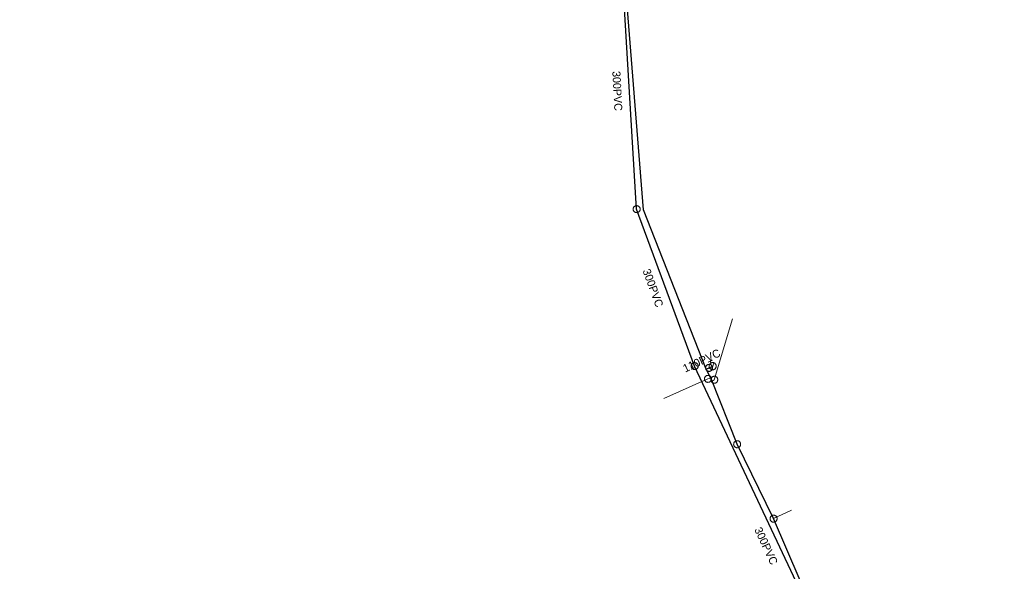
# Model space of a CAD drawing. Extents: x -741806 to -738704, y -1059275 to -1055387.
# Drawn here: x -740662.6 to -740539.1, y -1057122.5 to -1057053.7 of the extents above; entities that cross this region are included whole.
import ezdxf

# ---------------------------------------------------------------- set-up
doc = ezdxf.new("R2010")
doc.units = 0
doc.header["$LTSCALE"] = 0.4
for name, color, linetype, lineweight in [('2', 7, 'Continuous', 25), ('21', 7, 'Continuous', 13), ('3', 7, 'Continuous', 13), ('50', 7, 'Continuous', 13), ('51', 7, 'Continuous', 13), ('52', 7, 'Continuous', 25)]:
    doc.layers.add(name, color=color, linetype=linetype, lineweight=lineweight)
doc.layers.add('5', color=7, linetype='Continuous')
doc.layers.add('53', color=7, linetype='Continuous')

msp = doc.modelspace()

# ---------------------------------------------------------------- linework, layer by layer
at = {"layer": '2'}
for p, q in [((-740585.493, -1057077.328), (-740587.239, -1057048.635)), ((-740578.243, -1057096.926), (-740585.493, -1057077.328)), ((-740557.252, -1057141.476), (-740578.243, -1057096.926))]:
    msp.add_line(p, q, dxfattribs=at)
at = {"layer": '21'}
msp.add_line((-740568.379, -1057115.976), (-740566.124, -1057114.906), dxfattribs=at)
for points in [[(-740576.076, -1057098.814), (-740575.793, -1057098.631), (-740573.526, -1057091.03)], [(-740576.256, -1057098.413), (-740576.581, -1057098.52), (-740582.079, -1057100.963)]]:
    msp.add_lwpolyline(points, dxfattribs=at)
at = {"layer": '3'}
for points in [[(-740585.644, -1057076.917), (-740585.685, -1057076.935), (-740585.725, -1057076.957), (-740585.763, -1057076.984), (-740585.797, -1057077.014), (-740585.828, -1057077.047), (-740585.856, -1057077.084), (-740585.879, -1057077.124), (-740585.898, -1057077.165), (-740585.912, -1057077.209), (-740585.923, -1057077.253), (-740585.928, -1057077.299), (-740585.929, -1057077.345), (-740585.924, -1057077.39), (-740585.916, -1057077.435), (-740585.902, -1057077.479), (-740585.884, -1057077.521), (-740585.861, -1057077.561), (-740585.835, -1057077.598), (-740585.804, -1057077.633), (-740585.771, -1057077.664), (-740585.734, -1057077.691), (-740585.696, -1057077.714), (-740585.653, -1057077.733), (-740585.61, -1057077.749), (-740585.565, -1057077.758), (-740585.52, -1057077.763), (-740585.474, -1057077.764), (-740585.428, -1057077.76), (-740585.383, -1057077.751), (-740585.339, -1057077.737), (-740585.298, -1057077.719), (-740585.258, -1057077.697), (-740585.22, -1057077.67), (-740585.186, -1057077.639), (-740585.155, -1057077.607), (-740585.127, -1057077.57), (-740585.104, -1057077.53), (-740585.085, -1057077.488), (-740585.071, -1057077.446), (-740585.061, -1057077.401), (-740585.055, -1057077.355), (-740585.054, -1057077.309), (-740585.058, -1057077.264), (-740585.067, -1057077.219), (-740585.081, -1057077.175), (-740585.099, -1057077.133), (-740585.121, -1057077.093), (-740585.148, -1057077.056), (-740585.179, -1057077.022), (-740585.213, -1057076.99), (-740585.249, -1057076.963), (-740585.288, -1057076.939), (-740585.33, -1057076.921), (-740585.373, -1057076.906), (-740585.418, -1057076.896), (-740585.464, -1057076.89), (-740585.509, -1057076.89), (-740585.555, -1057076.894), (-740585.6, -1057076.903), (-740585.643, -1057076.916)], [(-740578.429, -1057096.529), (-740578.468, -1057096.551), (-740578.506, -1057096.576), (-740578.541, -1057096.607), (-740578.573, -1057096.639), (-740578.601, -1057096.675), (-740578.625, -1057096.715), (-740578.645, -1057096.756), (-740578.661, -1057096.799), (-740578.671, -1057096.843), (-740578.677, -1057096.888), (-740578.679, -1057096.934), (-740578.676, -1057096.98), (-740578.667, -1057097.025), (-740578.655, -1057097.069), (-740578.637, -1057097.112), (-740578.616, -1057097.152), (-740578.59, -1057097.19), (-740578.561, -1057097.225), (-740578.527, -1057097.256), (-740578.491, -1057097.285), (-740578.452, -1057097.308), (-740578.412, -1057097.328), (-740578.368, -1057097.344), (-740578.324, -1057097.355), (-740578.278, -1057097.361), (-740578.232, -1057097.362), (-740578.187, -1057097.359), (-740578.141, -1057097.351), (-740578.097, -1057097.338), (-740578.055, -1057097.32), (-740578.015, -1057097.299), (-740577.977, -1057097.274), (-740577.942, -1057097.244), (-740577.91, -1057097.21), (-740577.882, -1057097.175), (-740577.858, -1057097.136), (-740577.838, -1057097.094), (-740577.823, -1057097.05), (-740577.812, -1057097.007), (-740577.806, -1057096.962), (-740577.804, -1057096.916), (-740577.807, -1057096.87), (-740577.815, -1057096.825), (-740577.828, -1057096.781), (-740577.846, -1057096.739), (-740577.867, -1057096.698), (-740577.893, -1057096.66), (-740577.922, -1057096.625), (-740577.956, -1057096.594), (-740577.993, -1057096.566), (-740578.031, -1057096.542), (-740578.072, -1057096.521), (-740578.116, -1057096.506), (-740578.16, -1057096.495), (-740578.205, -1057096.489), (-740578.252, -1057096.488), (-740578.296, -1057096.491), (-740578.342, -1057096.499), (-740578.386, -1057096.512), (-740578.428, -1057096.529)]]:
    msp.add_lwpolyline(points, dxfattribs=at)
at = {"layer": '50'}
for p, q in [((-740576.567, -1057096.438), (-740576.289, -1057096.306)), ((-740576.011, -1057096.175), (-740576.289, -1057096.306)), ((-740576.181, -1057096.533), (-740576.289, -1057096.306)), ((-740575.989, -1057096.937), (-740576.139, -1057097.359)), ((-740575.989, -1057096.937), (-740575.838, -1057096.52))]:
    msp.add_line(p, q, dxfattribs=at)
msp.add_lwpolyline([(-740575.586, -1057096.75), (-740575.609, -1057096.707), (-740575.634, -1057096.668), (-740575.665, -1057096.632), (-740575.699, -1057096.6), (-740575.733, -1057096.572), (-740575.775, -1057096.546), (-740575.816, -1057096.527), (-740575.861, -1057096.51), (-740575.906, -1057096.498), (-740575.952, -1057096.493), (-740575.999, -1057096.491), (-740576.046, -1057096.492), (-740576.091, -1057096.503), (-740576.136, -1057096.515), (-740576.179, -1057096.532), (-740576.219, -1057096.555), (-740576.258, -1057096.578), (-740576.294, -1057096.61), (-740576.326, -1057096.644), (-740576.356, -1057096.682), (-740576.38, -1057096.72), (-740576.401, -1057096.762), (-740576.417, -1057096.806), (-740576.428, -1057096.85), (-740576.435, -1057096.898), (-740576.437, -1057096.945), (-740576.433, -1057096.99), (-740576.426, -1057097.038), (-740576.411, -1057097.082), (-740576.397, -1057097.126), (-740576.374, -1057097.168), (-740576.347, -1057097.206), (-740576.318, -1057097.24), (-740576.284, -1057097.275), (-740576.247, -1057097.302), (-740576.208, -1057097.328), (-740576.166, -1057097.347), (-740576.122, -1057097.365), (-740576.075, -1057097.376), (-740576.03, -1057097.381), (-740575.982, -1057097.383), (-740575.936, -1057097.379), (-740575.891, -1057097.373), (-740575.843, -1057097.359), (-740575.801, -1057097.342), (-740575.76, -1057097.32), (-740575.722, -1057097.293), (-740575.685, -1057097.263), (-740575.653, -1057097.23), (-740575.624, -1057097.192), (-740575.6, -1057097.154), (-740575.578, -1057097.111), (-740575.563, -1057097.068), (-740575.551, -1057097.023), (-740575.547, -1057096.976), (-740575.542, -1057096.93), (-740575.546, -1057096.883), (-740575.556, -1057096.838), (-740575.569, -1057096.793)], close=True, dxfattribs=at)
at = {"layer": '51'}
for points in [[(-740576.044, -1057096.959), (-740576.066, -1057096.919), (-740576.091, -1057096.881), (-740576.121, -1057096.846), (-740576.154, -1057096.815), (-740576.19, -1057096.787), (-740576.23, -1057096.762), (-740576.271, -1057096.743), (-740576.314, -1057096.727), (-740576.358, -1057096.717), (-740576.403, -1057096.711), (-740576.449, -1057096.709), (-740576.496, -1057096.712), (-740576.54, -1057096.72), (-740576.584, -1057096.733), (-740576.627, -1057096.751), (-740576.667, -1057096.773), (-740576.705, -1057096.798), (-740576.74, -1057096.828), (-740576.771, -1057096.862), (-740576.799, -1057096.898), (-740576.823, -1057096.937), (-740576.843, -1057096.978), (-740576.858, -1057097.021), (-740576.869, -1057097.065), (-740576.875, -1057097.111), (-740576.877, -1057097.157), (-740576.873, -1057097.202), (-740576.865, -1057097.248), (-740576.852, -1057097.292), (-740576.835, -1057097.335), (-740576.813, -1057097.374), (-740576.787, -1057097.412), (-740576.757, -1057097.447), (-740576.724, -1057097.478), (-740576.688, -1057097.506), (-740576.649, -1057097.531), (-740576.607, -1057097.55), (-740576.564, -1057097.566), (-740576.52, -1057097.576), (-740576.475, -1057097.582), (-740576.429, -1057097.584), (-740576.383, -1057097.581), (-740576.338, -1057097.572), (-740576.294, -1057097.56), (-740576.252, -1057097.542), (-740576.211, -1057097.52), (-740576.174, -1057097.494), (-740576.139, -1057097.465), (-740576.107, -1057097.431), (-740576.079, -1057097.395), (-740576.055, -1057097.356), (-740576.035, -1057097.315), (-740576.02, -1057097.271), (-740576.009, -1057097.227), (-740576.003, -1057097.181), (-740576.002, -1057097.135), (-740576.005, -1057097.091), (-740576.014, -1057097.045), (-740576.027, -1057097.001), (-740576.044, -1057096.96)], [(-740576.996, -1057098.655), (-740576.98, -1057098.697), (-740576.959, -1057098.738), (-740576.934, -1057098.777), (-740576.905, -1057098.812), (-740576.873, -1057098.844), (-740576.837, -1057098.874), (-740576.798, -1057098.898), (-740576.758, -1057098.919), (-740576.715, -1057098.935), (-740576.671, -1057098.946), (-740576.625, -1057098.954), (-740576.579, -1057098.956), (-740576.534, -1057098.954), (-740576.489, -1057098.947), (-740576.444, -1057098.934), (-740576.401, -1057098.918), (-740576.361, -1057098.897), (-740576.323, -1057098.872), (-740576.287, -1057098.843), (-740576.255, -1057098.81), (-740576.226, -1057098.774), (-740576.201, -1057098.736), (-740576.181, -1057098.695), (-740576.164, -1057098.653), (-740576.153, -1057098.608), (-740576.145, -1057098.562), (-740576.143, -1057098.518), (-740576.146, -1057098.471), (-740576.153, -1057098.426), (-740576.165, -1057098.381), (-740576.182, -1057098.34), (-740576.202, -1057098.299), (-740576.228, -1057098.26), (-740576.256, -1057098.225), (-740576.289, -1057098.193), (-740576.325, -1057098.163), (-740576.363, -1057098.139), (-740576.404, -1057098.118), (-740576.447, -1057098.103), (-740576.491, -1057098.091), (-740576.536, -1057098.083), (-740576.582, -1057098.081), (-740576.628, -1057098.084), (-740576.673, -1057098.09), (-740576.717, -1057098.103), (-740576.76, -1057098.119), (-740576.801, -1057098.141), (-740576.839, -1057098.165), (-740576.875, -1057098.195), (-740576.907, -1057098.227), (-740576.935, -1057098.263), (-740576.961, -1057098.301), (-740576.981, -1057098.342), (-740576.997, -1057098.384), (-740577.009, -1057098.429), (-740577.016, -1057098.475), (-740577.018, -1057098.52), (-740577.016, -1057098.566), (-740577.008, -1057098.611), (-740576.996, -1057098.654)], [(-740575.426, -1057098.393), (-740575.452, -1057098.357), (-740575.482, -1057098.323), (-740575.517, -1057098.291), (-740575.553, -1057098.265), (-740575.593, -1057098.242), (-740575.635, -1057098.223), (-740575.678, -1057098.209), (-740575.723, -1057098.199), (-740575.769, -1057098.195), (-740575.814, -1057098.195), (-740575.86, -1057098.199), (-740575.905, -1057098.208), (-740575.949, -1057098.222), (-740575.99, -1057098.241), (-740576.03, -1057098.264), (-740576.067, -1057098.291), (-740576.101, -1057098.321), (-740576.132, -1057098.355), (-740576.159, -1057098.393), (-740576.182, -1057098.433), (-740576.2, -1057098.475), (-740576.215, -1057098.518), (-740576.224, -1057098.563), (-740576.229, -1057098.608), (-740576.229, -1057098.654), (-740576.224, -1057098.7), (-740576.215, -1057098.744), (-740576.2, -1057098.788), (-740576.182, -1057098.83), (-740576.159, -1057098.87), (-740576.132, -1057098.906), (-740576.102, -1057098.94), (-740576.067, -1057098.971), (-740576.031, -1057098.998), (-740575.991, -1057099.021), (-740575.949, -1057099.04), (-740575.906, -1057099.054), (-740575.861, -1057099.064), (-740575.815, -1057099.068), (-740575.77, -1057099.068), (-740575.724, -1057099.063), (-740575.679, -1057099.054), (-740575.636, -1057099.04), (-740575.594, -1057099.022), (-740575.554, -1057098.998), (-740575.516, -1057098.972), (-740575.483, -1057098.941), (-740575.452, -1057098.907), (-740575.425, -1057098.87), (-740575.402, -1057098.83), (-740575.384, -1057098.788), (-740575.369, -1057098.745), (-740575.36, -1057098.7), (-740575.355, -1057098.655), (-740575.355, -1057098.608), (-740575.36, -1057098.563), (-740575.369, -1057098.519), (-740575.384, -1057098.474), (-740575.402, -1057098.433), (-740575.425, -1057098.394)], [(-740573.125, -1057106.292), (-740573.165, -1057106.314), (-740573.202, -1057106.34), (-740573.237, -1057106.37), (-740573.268, -1057106.403), (-740573.296, -1057106.44), (-740573.32, -1057106.48), (-740573.338, -1057106.521), (-740573.354, -1057106.564), (-740573.363, -1057106.609), (-740573.369, -1057106.654), (-740573.37, -1057106.7), (-740573.366, -1057106.746), (-740573.357, -1057106.791), (-740573.344, -1057106.835), (-740573.325, -1057106.877), (-740573.303, -1057106.917), (-740573.277, -1057106.954), (-740573.247, -1057106.989), (-740573.213, -1057107.02), (-740573.176, -1057107.047), (-740573.137, -1057107.07), (-740573.096, -1057107.09), (-740573.052, -1057107.105), (-740573.008, -1057107.115), (-740572.962, -1057107.121), (-740572.916, -1057107.121), (-740572.871, -1057107.117), (-740572.825, -1057107.108), (-740572.782, -1057107.095), (-740572.739, -1057107.077), (-740572.7, -1057107.055), (-740572.663, -1057107.028), (-740572.628, -1057106.998), (-740572.597, -1057106.965), (-740572.57, -1057106.928), (-740572.546, -1057106.889), (-740572.527, -1057106.847), (-740572.511, -1057106.804), (-740572.502, -1057106.759), (-740572.496, -1057106.714), (-740572.496, -1057106.668), (-740572.499, -1057106.622), (-740572.509, -1057106.578), (-740572.521, -1057106.534), (-740572.54, -1057106.491), (-740572.562, -1057106.451), (-740572.589, -1057106.414), (-740572.618, -1057106.379), (-740572.652, -1057106.348), (-740572.689, -1057106.321), (-740572.728, -1057106.298), (-740572.769, -1057106.278), (-740572.813, -1057106.263), (-740572.857, -1057106.253), (-740572.903, -1057106.248), (-740572.949, -1057106.247), (-740572.994, -1057106.251), (-740573.04, -1057106.26), (-740573.083, -1057106.273), (-740573.125, -1057106.291)], [(-740567.983, -1057115.789), (-740568.004, -1057115.749), (-740568.03, -1057115.711), (-740568.06, -1057115.676), (-740568.093, -1057115.645), (-740568.129, -1057115.617), (-740568.168, -1057115.592), (-740568.21, -1057115.573), (-740568.253, -1057115.557), (-740568.297, -1057115.547), (-740568.342, -1057115.541), (-740568.388, -1057115.539), (-740568.434, -1057115.542), (-740568.479, -1057115.55), (-740568.523, -1057115.563), (-740568.565, -1057115.581), (-740568.606, -1057115.603), (-740568.644, -1057115.628), (-740568.678, -1057115.658), (-740568.71, -1057115.692), (-740568.738, -1057115.728), (-740568.762, -1057115.767), (-740568.782, -1057115.808), (-740568.797, -1057115.851), (-740568.808, -1057115.895), (-740568.814, -1057115.941), (-740568.816, -1057115.987), (-740568.812, -1057116.032), (-740568.804, -1057116.078), (-740568.791, -1057116.122), (-740568.774, -1057116.164), (-740568.752, -1057116.204), (-740568.726, -1057116.242), (-740568.696, -1057116.277), (-740568.663, -1057116.308), (-740568.627, -1057116.336), (-740568.588, -1057116.361), (-740568.546, -1057116.38), (-740568.503, -1057116.396), (-740568.459, -1057116.406), (-740568.414, -1057116.412), (-740568.368, -1057116.414), (-740568.322, -1057116.411), (-740568.277, -1057116.402), (-740568.233, -1057116.39), (-740568.191, -1057116.372), (-740568.15, -1057116.35), (-740568.113, -1057116.324), (-740568.078, -1057116.295), (-740568.046, -1057116.261), (-740568.018, -1057116.225), (-740567.994, -1057116.186), (-740567.974, -1057116.145), (-740567.959, -1057116.101), (-740567.948, -1057116.057), (-740567.942, -1057116.011), (-740567.941, -1057115.965), (-740567.944, -1057115.921), (-740567.953, -1057115.875), (-740567.966, -1057115.831), (-740567.983, -1057115.79)]]:
    msp.add_lwpolyline(points, dxfattribs=at)
at = {"layer": '52'}
msp.add_line((-740576.807, -1057097.32), (-740575.991, -1057096.933), dxfattribs=at)
for points in [[(-740576.807, -1057097.32), (-740584.636, -1057077.409), (-740586.945, -1057048.692), (-740603.52, -1057017.139), (-740651.918, -1057026.666), (-740702.524, -1057038.176), (-740752.219, -1057045.112), (-740792.309, -1057048.771)], [(-740474.177, -1057312.86), (-740490.353, -1057275.203), (-740494.495, -1057264.561), (-740494.815, -1057263.44), (-740495.346, -1057262.56), (-740501.754, -1057246.385), (-740511.625, -1057223.281), (-740511.897, -1057222.875), (-740514.131, -1057216.899), (-740514.802, -1057215.317), (-740521.886, -1057197.858), (-740527.024, -1057185.034), (-740531.278, -1057178.995), (-740539.423, -1057167.064), (-740549.234, -1057153.017), (-740552.577, -1057147.45), (-740559.561, -1057135.74), (-740565.054, -1057123.703), (-740568.379, -1057115.976), (-740572.934, -1057106.685), (-740576.155, -1057098.614), (-740576.807, -1057097.32)]]:
    msp.add_lwpolyline(points, dxfattribs=at)

# ---------------------------------------------------------------- texts
at = {"layer": '5'}
for rotation, p in [(273, (-740588.53, -1057060.107)), (290, (-740584.77, -1057085.001)), (295, (-740570.822, -1057117.333))]:
    msp.add_text('300PVC', height=1, rotation=rotation, dxfattribs=at).set_placement(p)
at = {"layer": '53'}
msp.add_text('110PVC', height=1, rotation=25, dxfattribs=at).set_placement((-740579.424, -1057097.747))

doc.saveas('drawing.dxf')
